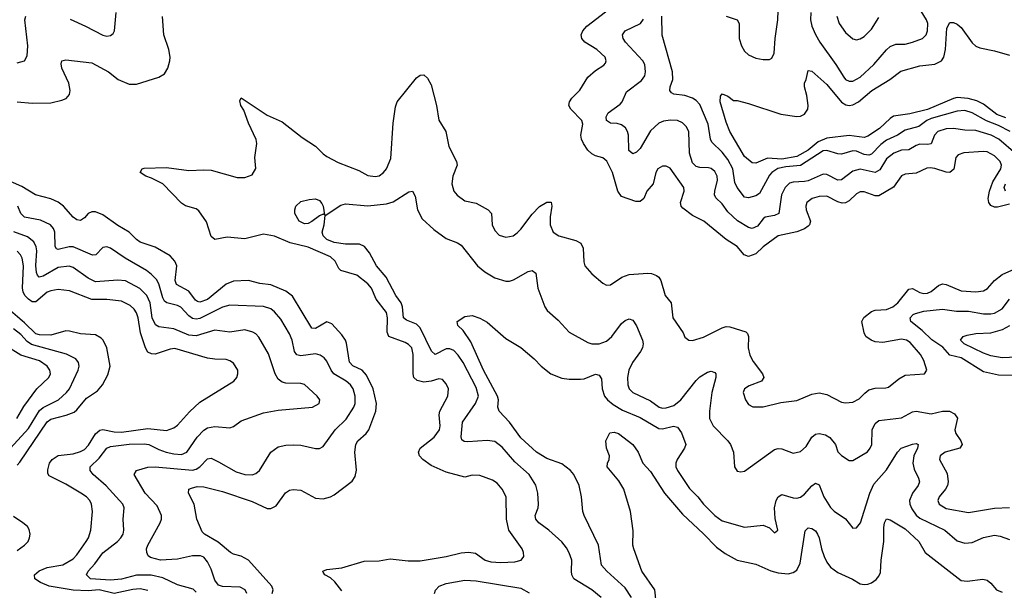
# Model space of a CAD drawing. Header units: inches. Extents: x 1308407 to 1441228, y 959628 to 1036311.
# Tile 463 of 656: x 1380843 to 1386122, y 994068 to 997131. Entities that reach past the tile are written whole.
import ezdxf

# ---------------------------------------------------------------- set-up
doc = ezdxf.new("R2010")
doc.units = ezdxf.units.IN
doc.header["$MEASUREMENT"] = 0
doc.layers.add('B3989', color=7, linetype='Continuous')

msp = doc.modelspace()

# ---------------------------------------------------------------- linework, layer by layer
at = {"layer": 'B3989', "color": 5}
for points, elevation in [([(1384630, 997149.6), (1384690.1, 997130.1), (1384700.5, 997110), (1384700.3, 997030), (1384712.2, 996990), (1384730, 996961.6), (1384750, 996942.4), (1384790, 996923.8), (1384830, 996916.5), (1384862.7, 996917.3), (1384875.3, 996924.7), (1384887.9, 996950), (1384893.4, 997030), (1384907.6, 997130), (1384912.1, 997227.9)], 2740), ([(1386150, 996139.9), (1386085.1, 996125.1), (1386070, 996124.3), (1386050, 996132.9), (1386038.3, 996150), (1386035.1, 996170), (1386042.3, 996210), (1386060, 996260), (1386103.4, 996330), (1386106.1, 996350), (1386099.5, 996370), (1386070, 996399.9), (1386030, 996420.5), (1386010, 996423.9), (1385904.8, 996415.2), (1385875, 996405), (1385862.7, 996390), (1385852.1, 996327.9), (1385830, 996310.6), (1385810, 996311.6), (1385750, 996331.4), (1385725.1, 996334.9), (1385707.1, 996332.9), (1385650, 996306.2), (1385590, 996300.6), (1385570, 996293.3), (1385527.5, 996232.5), (1385450, 996185), (1385430, 996185.6), (1385370, 996207.3), (1385350, 996206.3), (1385330, 996196.2), (1385290, 996157.7), (1385270, 996147.4), (1385253.4, 996146.6), (1385230, 996152.1), (1385170, 996182.9), (1385130, 996181.9), (1385092, 996170), (1385064.2, 996150), (1385057.4, 996130), (1385060.1, 996110), (1385082.2, 996050), (1385077.8, 996030), (1385070, 996021.4), (1385051.5, 996008.5), (1385010, 995992.4), (1384910, 995970.6), (1384830, 995910.6), (1384790, 995873.9), (1384750, 995860.2), (1384727.6, 995867.6), (1384690, 995913.3), (1384631.2, 995951.2), (1384511, 996050), (1384450, 996080.2), (1384398.3, 996118.3), (1384389.1, 996130), (1384385.7, 996150), (1384405.5, 996210), (1384404.8, 996230), (1384330, 996334.3), (1384310, 996345.1), (1384290, 996343.5), (1384265.3, 996330), (1384254.3, 996310), (1384240.2, 996250), (1384206, 996210), (1384188.8, 996171.2), (1384170, 996154), (1384145.8, 996154.2), (1384070, 996182.4), (1384049.2, 996210), (1384020.9, 996310), (1383991.5, 996371.5), (1383970, 996388.7), (1383930, 996399.4), (1383910, 996409.8), (1383890, 996429.8), (1383865.6, 996465.6), (1383855, 996490), (1383852.3, 996510), (1383861.8, 996570), (1383856.5, 996590), (1383798.5, 996650), (1383787.1, 996670), (1383791.1, 996690), (1383804, 996710), (1383847.1, 996752.9), (1383890, 996822.7), (1383930, 996858.2), (1383974.4, 996885.6), (1383983.1, 996896.9), (1383988.3, 996910), (1383982.3, 996930), (1383937.3, 996970), (1383873.5, 997010), (1383857.2, 997030), (1383854, 997050), (1383861.8, 997070), (1383884.2, 997095.8), (1384006.6, 997190)], 2780), ([(1385084.2, 997170), (1385082.3, 997130), (1385090, 997096.5), (1385110, 997051.5), (1385132.3, 997010), (1385219, 996890), (1385261.5, 996821.5), (1385270, 996810.3), (1385290, 996800.2), (1385310, 996800.2), (1385350, 996821.5), (1385422.5, 996890), (1385490, 996969.1), (1385510, 996986.2), (1385541, 996999), (1385590, 996999.3), (1385630, 997009.3), (1385683.6, 997030), (1385703.5, 997050), (1385711.1, 997070), (1385711.5, 997110), (1385705.4, 997130), (1385677, 997177)], 2740), ([(1380829.8, 996690.2), (1380910, 996682.7), (1381010, 996683.8), (1381070, 996697.8), (1381092.5, 996707.5), (1381110, 996728.4), (1381114.1, 996750), (1381106.4, 996790), (1381069.8, 996870), (1381065.6, 996894.4), (1381070, 996910.3), (1381090, 996914.9), (1381230, 996898.3), (1381320.4, 996850), (1381370.5, 996810), (1381430, 996784.9), (1381470, 996784.9), (1381590, 996822.6), (1381619.3, 996840.7), (1381636.8, 996870), (1381648.6, 996910), (1381649.8, 996930), (1381643.1, 996970), (1381616.8, 997050), (1381608.3, 997148.3)], 2820), ([(1380830, 996899.6), (1380869.2, 996910), (1380882.8, 996937.2), (1380886.9, 996990), (1380870.7, 997130), (1380876.4, 997150)], 2840), ([(1381113.6, 997133.6), (1381196.6, 997096.6), (1381290, 997046.7), (1381310, 997042.4), (1381330, 997044.9), (1381344, 997056), (1381351.1, 997070), (1381360.5, 997170)], 2840), ([(1386183.8, 996410), (1386092.2, 996490), (1386050.8, 996510), (1385970, 996535.4), (1385910, 996537.3), (1385850, 996546.2), (1385810, 996543.9), (1385765.2, 996530), (1385748.4, 996510), (1385730, 996464.8), (1385710, 996460.5), (1385670, 996461.9), (1385650, 996456.1), (1385610, 996431.4), (1385570, 996430.4), (1385530, 996414.8), (1385490, 996383.7), (1385454.7, 996325.3), (1385430, 996311), (1385350, 996328.8), (1385310, 996318.1), (1385250, 996270.5), (1385230, 996269.9), (1385170, 996300.2), (1385150, 996301.8), (1385070, 996266.3), (1385050, 996261.2), (1384990, 996259.3), (1384970, 996253), (1384946.7, 996230), (1384927.8, 996190), (1384914, 996090), (1384890, 996079), (1384840.8, 996070), (1384830, 996062.3), (1384798.2, 996021.8), (1384770, 996009.2), (1384750, 996015.9), (1384691.1, 996051.1), (1384639.3, 996099.3), (1384610, 996142), (1384575, 996175), (1384569.1, 996190), (1384570.5, 996210), (1384584.6, 996270), (1384582.8, 996290), (1384570, 996315.5), (1384551.2, 996331.2), (1384536.1, 996336.1), (1384490, 996337.4), (1384470, 996342.9), (1384450, 996362.4), (1384433.9, 996413.9), (1384430.5, 996530), (1384417.3, 996557.3), (1384397.5, 996577.5), (1384370, 996589.2), (1384331.6, 996591.6), (1384294.2, 996585.8), (1384270, 996575.9), (1384225.7, 996534.3), (1384170, 996438.5), (1384150, 996419.1), (1384130, 996409.7), (1384109.2, 996429.2), (1384106.4, 996510), (1384102, 996530), (1384090.3, 996550.3), (1384070, 996565.7), (1384047.2, 996572.8), (1384010, 996575.4), (1383989.1, 996589.1), (1383987.6, 996610), (1383997.4, 996630), (1384062.3, 996677.7), (1384072.5, 996690), (1384096.2, 996743.8), (1384176.7, 996803.3), (1384194.2, 996830), (1384198.9, 996850), (1384195.3, 996890), (1384183.5, 996910), (1384090.7, 997010), (1384078.8, 997030), (1384075.1, 997050), (1384089.7, 997070), (1384170.8, 997110), (1384187.4, 997132.6)], 2760), ([(1386153.3, 996530), (1386090, 996562.4), (1386027.2, 996587.2), (1385950, 996631.2), (1385910, 996642.4), (1385870, 996639), (1385730, 996600.1), (1385706.1, 996590), (1385662.9, 996557), (1385590, 996536.7), (1385550, 996511.4), (1385490, 996484.5), (1385459.4, 996460.6), (1385410, 996408.3), (1385396.2, 996403.8), (1385370, 996407.5), (1385330, 996424.6), (1385310, 996427.5), (1385250, 996408.5), (1385230, 996409.9), (1385170, 996428.8), (1385150, 996426.3), (1385030, 996347.7), (1384950, 996341.5), (1384908.3, 996331.7), (1384875.1, 996310), (1384863.6, 996296.4), (1384810, 996198), (1384790, 996184.9), (1384750, 996173.7), (1384730, 996177.1), (1384689.2, 996230), (1384677.4, 996257.4), (1384666.1, 996330), (1384640.2, 996380.2), (1384610, 996419.9), (1384553.5, 996473.5), (1384546, 996490), (1384535.2, 996570), (1384490, 996676.1), (1384470, 996697.3), (1384449.5, 996709.5), (1384410, 996723.4), (1384350.9, 996730.9), (1384337.1, 996737.1), (1384328, 996750), (1384329.8, 996770), (1384344.4, 996810), (1384343.9, 996850), (1384287.9, 997047.9), (1384285.3, 997150)], 2740), ([(1385224.7, 997150), (1385237.2, 997110), (1385270, 997062.3), (1385310, 997027.8), (1385330, 997023.2), (1385350, 997028), (1385370, 997040.7), (1385410, 997080.2), (1385450, 997141.5)], 2760), ([(1386130, 996602.9), (1386082.5, 996622.5), (1386010, 996677.8), (1385975.4, 996695.4), (1385927.8, 996707.8), (1385870, 996712.2), (1385850, 996708), (1385710, 996648.7), (1385615.4, 996624.6), (1385527.8, 996612.2), (1385510, 996600.8), (1385453.2, 996546.8), (1385390, 996505.5), (1385370, 996497.9), (1385290, 996508.2), (1385170, 996494.9), (1385124.8, 996475.2), (1385070, 996430), (1385010, 996396.3), (1384930, 996381.8), (1384852.9, 996387.1), (1384790, 996360.8), (1384770, 996361.8), (1384730, 996395.6), (1384650, 996531.1), (1384630, 996580.5), (1384599.2, 996690), (1384600.4, 996719.6), (1384610, 996733), (1384639.9, 996719.9), (1384670, 996696), (1384690, 996697.3), (1384750, 996680.3), (1384923.4, 996623.4), (1385009.1, 996610.9), (1385030, 996613), (1385050, 996622.8), (1385068.7, 996650), (1385070.8, 996670), (1385064.1, 996724.1), (1385051.3, 996770), (1385051.6, 996790), (1385060.5, 996810), (1385070, 996858), (1385090, 996854.4), (1385170, 996782.8), (1385250, 996687.2), (1385272.9, 996672.9), (1385290, 996669.4), (1385310, 996674.1), (1385340.8, 996690), (1385412.6, 996750), (1385508.8, 996810), (1385566.5, 996853.5), (1385670, 996882.7), (1385750, 996892.7), (1385785.8, 996910), (1385797.8, 996930), (1385807.2, 996970), (1385814.2, 997085.8), (1385830, 997115.3), (1385850, 997115.6), (1385870, 997106.5), (1385890, 997088), (1385950, 997006.5), (1385969.3, 996989.3), (1385990, 996979.2), (1386070, 996963.8), (1386150, 996939.6)], 2720), ([(1382570, 994064.2), (1382533.5, 994113.5), (1382510, 994135.1), (1382479.5, 994150), (1382470, 994165.2), (1382468.8, 994171.2), (1382490, 994179.5), (1382570, 994188.4), (1382690, 994224.7), (1382770, 994226.7), (1382830, 994237.4), (1382925.3, 994225.3), (1382990, 994226.2), (1383130, 994249.4), (1383210, 994269.4), (1383250, 994273.2), (1383286.4, 994266.4), (1383338.7, 994230), (1383370, 994220.1), (1383423.3, 994216.7), (1383498.6, 994221.4), (1383532.3, 994230), (1383546, 994250), (1383545.1, 994270), (1383536.4, 994290), (1383466.3, 994390), (1383453.7, 994450), (1383450.8, 994570), (1383429.9, 994609.9), (1383402.6, 994642.6), (1383379, 994659), (1383310, 994684.6), (1383270, 994685), (1383230, 994674.2), (1383130, 994702), (1383050, 994737.8), (1383004.8, 994770), (1382986.6, 994790), (1382982.2, 994810), (1382989.8, 994830), (1383065.3, 994890), (1383094.3, 994930), (1383097.4, 994950), (1383092.3, 995010), (1383095.7, 995030), (1383139.3, 995110), (1383141.8, 995150), (1383130, 995176.9), (1383110, 995198.5), (1383090, 995202.2), (1383050.1, 995189.9), (1383010, 995185.5), (1382974, 995194), (1382957, 995210), (1382952.2, 995230), (1382953.3, 995333.3), (1382945, 995370), (1382927.8, 995387.8), (1382910, 995397.9), (1382822.8, 995430), (1382813.5, 995453.5), (1382815.4, 995530), (1382810, 995558.3), (1382755, 995630), (1382729, 995689), (1382710, 995712.2), (1382650, 995759.6), (1382564.4, 995784.4), (1382554.6, 995794.6), (1382534.1, 995834.1), (1382510, 995857.6), (1382390, 995909.1), (1382293.1, 995933.2), (1382208.6, 995968.6), (1382150, 995979), (1382050, 995954.1), (1381955.9, 995964.1), (1381890, 995951.6), (1381870, 995967.3), (1381845.4, 996045.4), (1381803.7, 996103.7), (1381790, 996114.6), (1381732, 996132), (1381710, 996145.3), (1381610, 996249.8), (1381550, 996280.3), (1381519.3, 996290), (1381489.3, 996310), (1381499.5, 996330), (1381510, 996334.2), (1381630, 996337.1), (1381750, 996320.2), (1381830, 996324.7), (1381870, 996322.2), (1382010, 996282.9), (1382050, 996283.2), (1382090, 996298.7), (1382108.6, 996331.4), (1382104.5, 996390), (1382114.2, 996465.8), (1382111.8, 996488.2), (1382070, 996575.3), (1382045.2, 996645.2), (1382028.5, 996670), (1382024.2, 996695.8), (1382030, 996710.6), (1382170, 996617.3), (1382250, 996583.1), (1382357.9, 996497.9), (1382430, 996452.2), (1382470, 996410.2), (1382490, 996396.8), (1382550, 996364.3), (1382661.4, 996321.4), (1382710, 996294.9), (1382750, 996288.2), (1382770, 996292.9), (1382793.5, 996310), (1382810, 996330.4), (1382833.8, 996386.2), (1382845.7, 996574.3), (1382857.7, 996662.3), (1382867.6, 996690), (1382970, 996819.1), (1382990, 996833.4), (1383010, 996834), (1383030, 996817.3), (1383050, 996781), (1383078, 996670), (1383090.9, 996590.9), (1383127.6, 996530), (1383144.9, 996450), (1383185.5, 996370), (1383188, 996350), (1383164.7, 996290), (1383159.6, 996250), (1383170.2, 996210.2), (1383188.5, 996188.5), (1383230, 996158.9), (1383290, 996145.8), (1383355.3, 996110), (1383372.6, 996090), (1383376.9, 996030), (1383390, 995998.4), (1383414.7, 995974.7), (1383450, 995962.4), (1383488.9, 995971.1), (1383510, 995986.3), (1383530, 996006.5), (1383590, 996087.1), (1383630, 996127.8), (1383670, 996151.7), (1383691.8, 996151.8), (1383696.4, 996130), (1383688.1, 996071.9), (1383688.1, 996030), (1383704.2, 995990), (1383734, 995970), (1383825.3, 995945.3), (1383851, 995931), (1383863.8, 995903.8), (1383868, 995830), (1383873.1, 995810), (1383910, 995766), (1383970, 995716), (1383990, 995706), (1384010, 995707.7), (1384072, 995748), (1384110, 995763.7), (1384210.2, 995770.2), (1384230, 995769.1), (1384258.1, 995758.1), (1384270, 995748.5), (1384281.3, 995730), (1384304.4, 995650), (1384335.3, 995610), (1384344.9, 995530), (1384400.4, 995450), (1384410, 995426), (1384430, 995410.7), (1384450, 995408.4), (1384510, 995425.8), (1384610, 995477.4), (1384630, 995483.1), (1384650, 995482.3), (1384736, 995456), (1384745.3, 995445.3), (1384750.2, 995430.2), (1384748.7, 995370), (1384757.7, 995330), (1384775.9, 995295.9), (1384826, 995230), (1384832.2, 995210), (1384820.5, 995190), (1384754.2, 995165.8), (1384728.5, 995150), (1384722.6, 995130), (1384734, 995090), (1384750, 995065.5), (1384773.1, 995053.1), (1384830, 995052), (1384924.8, 995075.2), (1385010, 995087.2), (1385090, 995120.7), (1385130, 995128.2), (1385170, 995119.1), (1385250, 995077.7), (1385270, 995074), (1385310, 995076.9), (1385344.7, 995095.3), (1385373.7, 995126.3), (1385396.5, 995143.5), (1385430, 995153.2), (1385486.1, 995153.9), (1385501.2, 995158.8), (1385556.9, 995203.1), (1385590, 995221.8), (1385694, 995230), (1385707, 995250), (1385690, 995302), (1385672.7, 995332.7), (1385617.8, 995397.8), (1385597, 995410), (1385570, 995415.2), (1385470, 995398.1), (1385430, 995402.1), (1385407.4, 995410), (1385380.3, 995430), (1385369.9, 995450), (1385358.8, 995510), (1385368.7, 995531.3), (1385410, 995564.7), (1385430, 995570.9), (1385490, 995574.4), (1385524.8, 995590), (1385550.5, 995610), (1385610, 995684.1), (1385630, 995687.6), (1385670, 995666.4), (1385690, 995661.1), (1385710, 995663.5), (1385730, 995672.2), (1385770, 995704.4), (1385790, 995712.5), (1385810, 995709.5), (1385890, 995674.5), (1385970, 995670.1), (1386010, 995675.5), (1386032.4, 995687.6), (1386069.5, 995730.5), (1386110, 995763.2), (1386230, 995816.8)], 2780), ([(1382197.4, 994050), (1382203, 994070), (1382195.6, 994090), (1382070, 994229.9), (1382030, 994251.2), (1381990, 994261), (1381972.8, 994270), (1381906.8, 994326.8), (1381834.7, 994370), (1381822.5, 994382.5), (1381792.8, 994450), (1381778.5, 994530), (1381748.2, 994590), (1381749.6, 994610), (1381763.9, 994616.1), (1381795.1, 994624.9), (1381830, 994622.7), (1381930, 994598.8), (1382090, 994545.2), (1382170, 994507.1), (1382190, 994507.2), (1382218, 994522), (1382269.2, 994590.8), (1382290, 994605.5), (1382310, 994609.2), (1382350, 994605.8), (1382430, 994562.6), (1382470, 994558.7), (1382510, 994568.8), (1382530, 994580.3), (1382625.6, 994654.4), (1382641.1, 994678.9), (1382648.2, 994711.8), (1382640.8, 994810), (1382644.9, 994850), (1382656.2, 994870), (1382700.3, 994910), (1382715, 994930), (1382753.4, 995030), (1382756.1, 995070), (1382738.5, 995150), (1382703.3, 995223.3), (1382678.6, 995250), (1382630, 995273.5), (1382612, 995292), (1382594.6, 995394.6), (1382589.8, 995410), (1382570, 995439.8), (1382517.5, 995497.5), (1382490, 995508.8), (1382430, 995472.2), (1382410, 995474.8), (1382306.2, 995646.2), (1382270, 995673.6), (1382190, 995706.7), (1382130, 995713.7), (1382070, 995729.9), (1381990, 995727.8), (1381950, 995710.6), (1381850, 995627.9), (1381810, 995613.5), (1381797.1, 995617.1), (1381785.2, 995625.2), (1381750, 995672.6), (1381683.7, 995710), (1381676.4, 995730), (1381685.6, 995810), (1381675, 995835), (1381650, 995862.4), (1381570, 995908.9), (1381490, 995936.2), (1381469.8, 995950), (1381430.9, 995990.9), (1381370, 996025.9), (1381290, 996083.7), (1381250, 996099), (1381230, 996098.9), (1381210.1, 996089.9), (1381190, 996066.6), (1381170, 996052.4), (1381150, 996055.6), (1381130, 996070.9), (1381077.7, 996130), (1381050, 996150.6), (1381010, 996169.3), (1380928.3, 996190), (1380854.6, 996234.6), (1380750, 996281.5)], 2820), ([(1386128.2, 996210), (1386121.2, 996230), (1386128.7, 996250)], 2760), ([(1383961.5, 994030), (1383909.9, 994069.9), (1383813.8, 994130), (1383803.9, 994150), (1383801.1, 994170), (1383802.6, 994230), (1383790, 994269.6), (1383775.4, 994295.4), (1383750, 994327.1), (1383680.9, 994390), (1383627.1, 994430), (1383611, 994450), (1383607.7, 994470), (1383623.5, 994510), (1383625.3, 994530), (1383621, 994590), (1383610, 994631.5), (1383574.4, 994690), (1383498, 994758), (1383430, 994836.8), (1383390, 994866.4), (1383350, 994872.1), (1383245.3, 994865.3), (1383226.8, 994866.8), (1383214.6, 994874.6), (1383210.7, 994890.7), (1383217.7, 994970), (1383286.8, 995070), (1383302.6, 995110), (1383290, 995156.8), (1383220.7, 995290), (1383194.1, 995330), (1383170, 995354.1), (1383150, 995364.3), (1383130, 995363.7), (1383070, 995333.3), (1383050.8, 995350.8), (1382990, 995476.5), (1382970, 995495.5), (1382916.9, 995516.9), (1382901.2, 995530), (1382896.5, 995590), (1382888.9, 995610), (1382859.4, 995650), (1382808.3, 995748.3), (1382756.7, 995810), (1382719, 995879), (1382692.4, 995912.4), (1382665.5, 995925.5), (1382590, 995924.8), (1382530, 995934), (1382490, 995949.9), (1382470.8, 995970), (1382464.3, 995990), (1382476, 996030), (1382481.2, 996078.8), (1382565.6, 996134.4), (1382590, 996142.7), (1382710, 996131), (1382810, 996141.5), (1382846.3, 996153.7), (1382930, 996207.3), (1382950, 996210.7), (1382963.8, 996183.8), (1382976.1, 996110), (1383002, 996062), (1383063.9, 996003.9), (1383130, 995956.5), (1383190, 995933.7), (1383210, 995919.5), (1383296.9, 995810), (1383337.2, 995777.2), (1383390, 995744.9), (1383450, 995726.7), (1383470, 995727.5), (1383490, 995734.7), (1383570, 995778.7), (1383590, 995783.8), (1383610, 995770.8), (1383621.1, 995690), (1383659.1, 995590), (1383671.5, 995570), (1383730, 995517.7), (1383790, 995454), (1383890, 995397.2), (1383911, 995391), (1383950, 995390.2), (1383990, 995404.8), (1384017.3, 995430), (1384070, 995500.3), (1384090, 995516.5), (1384110, 995525.3), (1384130, 995517.1), (1384150, 995488), (1384182, 995410), (1384185.2, 995390), (1384182, 995370), (1384172.4, 995350), (1384129.6, 995290.4), (1384109.4, 995250), (1384102, 995210), (1384103.2, 995170), (1384111.4, 995150), (1384130.3, 995130), (1384224.7, 995084.7), (1384271.6, 995051.6), (1384290, 995045.9), (1384310, 995046.5), (1384350, 995059.6), (1384387.4, 995090), (1384470, 995194.4), (1384490, 995213.8), (1384530, 995238), (1384550, 995243.7), (1384570, 995237.1), (1384574.9, 995230), (1384575.9, 995210), (1384554.8, 995130), (1384540.9, 995030), (1384541.6, 994990), (1384561.6, 994950), (1384640.2, 994870), (1384654.7, 994850), (1384670.3, 994809.7), (1384674.8, 994730), (1384690, 994707.3), (1384710, 994704), (1384730, 994707.7), (1384890, 994822.7), (1384910, 994828.9), (1384930, 994827.4), (1384990, 994804.2), (1385030, 994813.4), (1385059.5, 994840.5), (1385090, 994890.3), (1385110, 994906.7), (1385129.8, 994910.2), (1385162.6, 994902.6), (1385187.5, 994887.5), (1385217.4, 994850), (1385230, 994810.8), (1385250, 994790.6), (1385290, 994765.3), (1385310, 994765.3), (1385388.1, 994811.9), (1385402.7, 994830), (1385411.5, 994850), (1385414.3, 994930), (1385430, 994962.7), (1385450, 994978.5), (1385570, 994992.8), (1385630, 995026.2), (1385650, 995030.2), (1385730, 995015.3), (1385790, 995028.7), (1385828.5, 995028.5), (1385855.5, 995015.5), (1385871.1, 994991.1), (1385856.3, 994930), (1385861.5, 994910), (1385888.1, 994870), (1385895.2, 994850), (1385884.4, 994830), (1385804.9, 994810), (1385778.9, 994790), (1385775.2, 994770), (1385815.5, 994695.5), (1385821.4, 994650), (1385817.7, 994630), (1385807.5, 994610), (1385773.6, 994570), (1385765.5, 994550), (1385772.9, 994530), (1385810, 994506.4), (1385930, 994485), (1386070, 994508.8), (1386150, 994512.5)], 2760), ([(1382061.6, 994050), (1382052.9, 994070), (1382024.9, 994084.9), (1381930, 994087.6), (1381910, 994095.3), (1381890, 994122), (1381870, 994181.1), (1381850, 994221.5), (1381830, 994245.5), (1381813.2, 994253.2), (1381770, 994253.3), (1381690, 994234.7), (1381598, 994230), (1381544.2, 994244.2), (1381532.4, 994252.4), (1381525.1, 994270), (1381522.7, 994290), (1381529.8, 994310), (1381596.5, 994430), (1381604.1, 994450), (1381604.4, 994470), (1381580.5, 994520.5), (1381516.8, 994590), (1381456.9, 994690), (1381469.4, 994710), (1381530, 994728), (1381569.2, 994730.8), (1381770, 994711.8), (1381790, 994717.8), (1381809, 994730), (1381850, 994773.8), (1381870, 994776.3), (1381910, 994758), (1382003.5, 994703.5), (1382050, 994690.2), (1382090, 994688.1), (1382110, 994695.6), (1382129.8, 994710.2), (1382189.8, 994810), (1382230, 994837.3), (1382270, 994846.4), (1382310, 994849.2), (1382350, 994847.1), (1382430, 994829.1), (1382450.9, 994829.1), (1382470, 994840.4), (1382534, 994930), (1382594.2, 994985.8), (1382635.2, 995050), (1382641.6, 995070), (1382642.5, 995110), (1382630.5, 995150), (1382617.4, 995170), (1382593.3, 995190), (1382528.2, 995230), (1382512.7, 995250), (1382490, 995296.9), (1382475.1, 995315.1), (1382454.7, 995330), (1382430, 995336.5), (1382350, 995326), (1382330, 995330.9), (1382316.5, 995350), (1382304.9, 995410), (1382290, 995444), (1382242.6, 995522.6), (1382210, 995561.8), (1382190, 995578), (1382150, 995592), (1381970, 995599), (1381930, 995587.6), (1381810, 995527.5), (1381790, 995522.8), (1381770, 995527.2), (1381750, 995540.4), (1381706.8, 995586.8), (1381690, 995595.9), (1381632.6, 995610), (1381620.5, 995620.5), (1381610, 995637.7), (1381590, 995711.9), (1381576.3, 995736.3), (1381550, 995763.4), (1381523.6, 995783.6), (1381408.8, 995850), (1381330, 995905), (1381310, 995911.5), (1381290, 995907.8), (1381251.9, 995868.1), (1381234.1, 995865.9), (1381130, 995910.8), (1381108.1, 995911.9), (1381050, 995896.5), (1381041.4, 995901.4), (1381033.2, 995913.2), (1381032.2, 995990), (1381024.7, 996010), (1381009.4, 996029.4), (1380954.8, 996054.8), (1380870, 996071.3), (1380850, 996089.8), (1380833.2, 996130)], 2840), ([(1381790, 994057.7), (1381773.4, 994073.4), (1381690, 994097), (1381610, 994135), (1381548.5, 994148.5), (1381470, 994148.6), (1381390, 994127.5), (1381330, 994121.7), (1381222.9, 994130), (1381200.9, 994150), (1381210.7, 994170), (1381247.1, 994210), (1381290, 994268.3), (1381367.3, 994330), (1381386, 994350), (1381399, 994370), (1381402.5, 994390), (1381397.8, 994450), (1381403.1, 994510), (1381396.2, 994530), (1381307.7, 994627.7), (1381237.4, 994690), (1381221.3, 994710), (1381221.7, 994730), (1381270, 994777.6), (1381310, 994831.4), (1381330, 994840.4), (1381430, 994853), (1381510, 994854.3), (1381535.6, 994850), (1381590, 994823), (1381628.7, 994810), (1381670, 994799.8), (1381710, 994796.2), (1381739.4, 994810), (1381794.2, 994890), (1381830, 994926.7), (1381850, 994939.1), (1381890, 994947.8), (1381970, 994939.6), (1381990, 994947), (1382030, 994976.9), (1382150, 995019.7), (1382230, 995034.7), (1382414, 995050), (1382449.5, 995070), (1382452, 995090), (1382438.4, 995110), (1382370, 995173.1), (1382350, 995178.7), (1382270, 995179.1), (1382250, 995185), (1382230, 995200.3), (1382213.2, 995230), (1382177.6, 995337.6), (1382125.8, 995425.8), (1382110, 995444.4), (1382094, 995454), (1382050, 995465), (1381970, 995453.9), (1381890, 995463.6), (1381790, 995434.1), (1381750, 995436.6), (1381670, 995470.8), (1381590, 995482.3), (1381572.3, 995492.3), (1381553.6, 995530), (1381543.3, 995610), (1381525.6, 995650), (1381488.1, 995688.1), (1381410, 995728.2), (1381370, 995733.3), (1381250, 995722.7), (1381210, 995742.5), (1381130, 995801.3), (1381108, 995808), (1381050, 995800.4), (1380970, 995754.4), (1380948.7, 995748.7), (1380938.5, 995758.5), (1380932.8, 995772.8), (1380930.8, 995810.8), (1380935.9, 995890), (1380932.1, 995912.1), (1380918.4, 995938.4), (1380885.5, 995965.5), (1380811.2, 995991.2)], 2860), ([(1381530, 994066.7), (1381490, 994075.6), (1381450, 994073), (1381350, 994050.7), (1381270, 994070.2), (1381210, 994064.9), (1381130, 994068.6), (1381001.7, 994090), (1380954.8, 994110), (1380924.2, 994130), (1380923.5, 994150), (1380947.6, 994172.4), (1380990, 994189.5), (1381074.6, 994205.4), (1381130, 994237.6), (1381150, 994257.8), (1381200.6, 994330), (1381212.3, 994350), (1381224, 994390), (1381234, 994490), (1381229, 994530), (1381218.9, 994550), (1381200.8, 994570), (1381171.8, 994590), (1381090, 994638.3), (1381002.1, 994682.1), (1380994.5, 994694.5), (1380994.8, 994714.8), (1381003.8, 994750), (1381017, 994770), (1381050, 994790.7), (1381130, 994799.8), (1381170, 994812.7), (1381190, 994824), (1381212.9, 994847.1), (1381250, 994907.4), (1381272.3, 994927.7), (1381290, 994930.1), (1381350, 994918.5), (1381390, 994917.4), (1381530, 994936.8), (1381630, 994926.3), (1381670, 994940.7), (1381690, 994954.9), (1381753.5, 995026.5), (1381810, 995077.8), (1381991.2, 995190), (1382007.1, 995210), (1382013.7, 995230), (1382012.3, 995250), (1381990, 995286.3), (1381970, 995299.7), (1381950, 995306.2), (1381890, 995308.2), (1381850, 995314.6), (1381675, 995365), (1381650, 995362.8), (1381570, 995335.3), (1381550, 995336.2), (1381530, 995345.7), (1381517.5, 995370), (1381491.2, 995450), (1381478.8, 995530), (1381470, 995556.8), (1381456.9, 995576.9), (1381436.4, 995596.4), (1381390, 995619.1), (1381310, 995628.3), (1381230, 995628.1), (1381110, 995675.3), (1381050, 995682.2), (1381010, 995675.7), (1380990, 995667.2), (1380930, 995616.4), (1380910, 995616.6), (1380890, 995630), (1380871.7, 995650), (1380861.3, 995670), (1380858.3, 995690), (1380864.3, 995810), (1380857.2, 995850), (1380848.4, 995868.4), (1380830, 995887.9)], 2880), ([(1380830, 994740.1), (1380844.3, 994755.7), (1380990, 994972.9), (1381010, 994986.4), (1381092.9, 995007.1), (1381135.7, 995024.3), (1381150, 995035.9), (1381200.7, 995099.3), (1381260.7, 995139.3), (1381288.2, 995170), (1381316.3, 995223.7), (1381329.1, 995270.9), (1381311.2, 995370), (1381290.7, 995410), (1381280.3, 995420.3), (1381250, 995439.8), (1381170, 995444), (1381110, 995459), (1381090, 995459.9), (1381010, 995437.6), (1380950, 995438.8), (1380930, 995444.3), (1380870, 995502.6), (1380744.2, 995610)], 2920), ([(1386170, 995219.9), (1386090, 995223.1), (1386010, 995241.3), (1385890, 995315), (1385830, 995330.5), (1385792, 995372), (1385732.6, 995412.6), (1385682, 995462), (1385620.3, 995510), (1385616.8, 995530), (1385632.5, 995547.5), (1385645.8, 995554.2), (1385690, 995565.2), (1385790, 995577), (1385866.1, 995566.1), (1385930, 995565.4), (1386010, 995551.8), (1386050, 995551.3), (1386070, 995555.8), (1386110, 995579), (1386150, 995631)], 2760), ([(1384123, 994030), (1384090, 994081.8), (1383990.7, 994170), (1383963.4, 994203.4), (1383946.3, 994310), (1383869.7, 994470), (1383863.1, 994490), (1383855.8, 994570), (1383842.8, 994630), (1383813.6, 994690), (1383795.8, 994710), (1383750, 994746.3), (1383670, 994774.4), (1383614.6, 994810), (1383530, 994885.6), (1383470, 994969.9), (1383413.8, 995030), (1383406.7, 995050), (1383409.9, 995090), (1383404.6, 995110), (1383329.9, 995250), (1383262, 995402), (1383221.5, 995461.5), (1383193.2, 995490), (1383189.4, 995510.6), (1383230, 995538), (1383270, 995542), (1383310, 995528.4), (1383350, 995506.4), (1383450, 995419.5), (1383530, 995370.6), (1383600.7, 995310), (1383639.1, 995270), (1383690.5, 995230), (1383750, 995207.1), (1383790, 995200.9), (1383850, 995200.3), (1383870, 995203.7), (1383930, 995227.4), (1383950, 995223.1), (1383962, 995202), (1383966.1, 995150), (1383979.3, 995110), (1383995, 995090), (1384025.2, 995065.2), (1384075.5, 995035.5), (1384170, 994994.8), (1384270, 994936.6), (1384290, 994935.1), (1384349.2, 994949.2), (1384370, 994943.1), (1384392.2, 994912.2), (1384414.4, 994850), (1384408.3, 994830), (1384367.5, 994770), (1384361.5, 994750), (1384361.6, 994730), (1384369.4, 994710), (1384434.4, 994614.4), (1384478.2, 994570), (1384509.7, 994529.7), (1384570.2, 994470), (1384610, 994439.8), (1384730, 994406.7), (1384830, 994417.1), (1384862.4, 994402.4), (1384890, 994376), (1384908.7, 994390), (1384893.7, 994453.7), (1384889.8, 994509.8), (1384899.3, 994550), (1384910, 994570.3), (1384930, 994581.5), (1384990, 994564.6), (1385010, 994563), (1385030, 994567.6), (1385050, 994583.6), (1385090, 994629.1), (1385110, 994642.3), (1385130, 994634.4), (1385154.1, 994570), (1385190, 994512), (1385210, 994492.7), (1385270.8, 994450.8), (1385310, 994400.5), (1385330, 994403.8), (1385350.5, 994429.5), (1385400.4, 994590), (1385421.9, 994638.1), (1385490, 994715), (1385550, 994808.9), (1385568.3, 994830), (1385630, 994852.6), (1385650, 994854.9), (1385659.3, 994850), (1385656.3, 994830), (1385637.7, 994790), (1385631.1, 994750), (1385638.1, 994718.1), (1385662.5, 994670), (1385667.8, 994650), (1385660.9, 994630), (1385629, 994590), (1385614.2, 994550), (1385615.9, 994530), (1385625.6, 994505.6), (1385650, 994471.6), (1385670, 994454.7), (1385802.3, 994390), (1385870, 994333.6), (1385910, 994320.2), (1385950, 994324.9), (1386010, 994352.1), (1386070, 994364.4), (1386099, 994359), (1386150, 994340.3)], 2740), ([(1386190, 995319.9), (1386110, 995316), (1386050, 995326.8), (1386010, 995340.9), (1385906.4, 995390), (1385887.7, 995410), (1385900.9, 995430), (1385923.2, 995436.8), (1385970, 995445.5), (1386050, 995450.1), (1386112.5, 995467.5), (1386150.9, 995489.1)], 2740), ([(1380793.7, 994830), (1380890, 994937), (1380950, 995033.2), (1380970, 995048.8), (1381050.6, 995089.4), (1381094, 995130), (1381109.8, 995150), (1381157.8, 995250), (1381163.1, 995270), (1381159.3, 995290), (1381144, 995310), (1381094.5, 995334.5), (1380906.8, 995386.8), (1380882.7, 995402.7), (1380850, 995440.9), (1380810, 995471.2)], 2940), ([(1380828.4, 994990), (1380864.8, 995055.2), (1380934.6, 995150), (1380998.8, 995210), (1381007.9, 995230), (1381004.3, 995250), (1380990.6, 995270), (1380950, 995299), (1380850.3, 995330.3), (1380770, 995379.8)], 2960), ([(1384256, 994004), (1384248.4, 994070), (1384178.8, 994170), (1384136, 994290), (1384130.9, 994310.9), (1384132.4, 994387.6), (1384117.3, 994490), (1384082.9, 994610), (1384055.7, 994655.7), (1383993.2, 994730), (1383994, 994750), (1384004, 994770), (1384005.2, 994790), (1383989.2, 994830), (1383985.2, 994870), (1384006.6, 994913.4), (1384030, 994915.8), (1384054, 994910), (1384130.5, 994850), (1384159.3, 994810), (1384184.4, 994750), (1384226.1, 994706.1), (1384300.2, 994590), (1384396.5, 994476.5), (1384510, 994370.2), (1384578.7, 994298.7), (1384625.3, 994265.3), (1384690, 994230.1), (1384790, 994208.9), (1384870, 994172.7), (1384910, 994160.8), (1384963.5, 994156.5), (1384990, 994162.6), (1385010, 994176.5), (1385026.8, 994213.2), (1385053.7, 994386.3), (1385070, 994403.1), (1385090, 994400.2), (1385110, 994386.7), (1385120.8, 994370), (1385130.2, 994350), (1385142.3, 994290), (1385155.7, 994250), (1385170, 994218.2), (1385190, 994191.6), (1385230, 994164.2), (1385308, 994128), (1385350, 994102.9), (1385370, 994098.4), (1385390, 994100.2), (1385410, 994107.6), (1385434.8, 994125.2), (1385450, 994143.1), (1385457.4, 994162.6), (1385461.5, 994230), (1385476.9, 994330), (1385475.5, 994404.5), (1385479.6, 994430), (1385490, 994450.6), (1385510, 994445.5), (1385590, 994397.3), (1385663.9, 994330), (1385697.7, 994270), (1385890, 994120.2), (1385922.7, 994117.3), (1386007.2, 994127.2), (1386030, 994123.1), (1386050, 994106.4), (1386079.5, 994070), (1386110, 994057.6)], 2720), ([(1380830, 994281.5), (1380869.9, 994310.1), (1380888.3, 994330), (1380896.8, 994350), (1380899, 994370), (1380894.3, 994394.3), (1380884.8, 994410), (1380861, 994430), (1380810, 994463.2)], 2920), ([(1383068, 994050), (1383072.3, 994067.7), (1383092, 994090), (1383130, 994104.9), (1383230, 994122.7), (1383290, 994119.2), (1383530, 994079.8), (1383574.4, 994054.4)], 2760)]:
    msp.add_lwpolyline(points, dxfattribs=dict(at, elevation=elevation))
at = {"layer": 'B3989', "color": 5, "elevation": 2760}
msp.add_lwpolyline([(1382476.9, 996083.1), (1382470, 996086), (1382450, 996078), (1382410, 996047.4), (1382390, 996035.8), (1382370, 996034), (1382341.2, 996050), (1382319, 996090), (1382319, 996110), (1382324, 996130), (1382350, 996154), (1382394.8, 996165.2), (1382430, 996168.2), (1382450, 996160.4), (1382464, 996144), (1382470.2, 996130)], close=True, dxfattribs=at)

doc.saveas('drawing.dxf')
